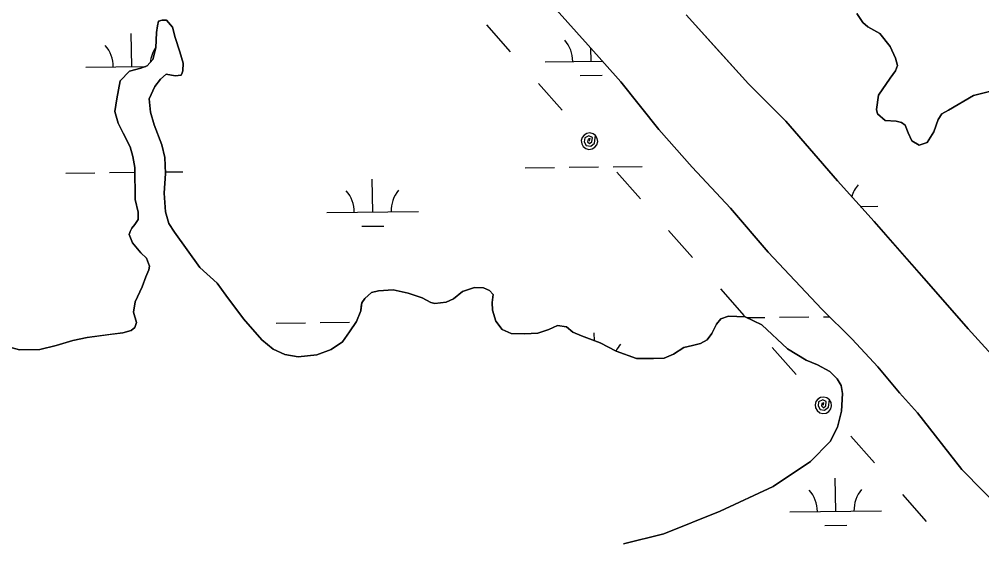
# Model space of a CAD drawing. Extents: x 3684037 to 3722149, y 433263 to 459021.
# Drawn here: x 3693892 to 3694943, y 448649 to 449219 of the extents above; entities that cross this region are included whole.
import ezdxf

# ---------------------------------------------------------------- set-up
doc = ezdxf.new("R2010")
doc.units = 0
for name, color, linetype in [('V-TOPO-SHOR', 7, 'Continuous'), ('V-UTIL-LINE', 7, 'Continuous'), ('V-WETL-SWMP', 7, 'Continuous')]:
    doc.layers.add(name, color=color, linetype=linetype)

msp = doc.modelspace()

# ---------------------------------------------------------------- linework, layer by layer
at = {"layer": 'V-TOPO-SHOR'}
for points in [[(3694991.6, 448656.8), (3694921.7, 448727.6), (3694873, 448789.4), (3694853.4, 448811.3), (3694829.6, 448839.6), (3694801.7, 448870.1), (3694768.6, 448902.9), (3694709.9, 448965.1), (3694668.9, 449013), (3694626.8, 449057.9), (3694590.6, 449098.9), (3694549, 449150.8), (3694513.4, 449191.2), (3694478.4, 449229.8)], [(3693873.5, 448863.4), (3693892.1, 448858.4), (3693914.2, 448858.7), (3693932.1, 448863), (3693950.5, 448868.5), (3693966.2, 448871.7), (3693989.9, 448874.9), (3694004.9, 448876.9), (3694014.2, 448879.3), (3694018.2, 448882.8), (3694019.8, 448888.1), (3694016.8, 448899.6), (3694018.4, 448910.7), (3694026.2, 448927), (3694030.1, 448938.1), (3694033.5, 448945.7), (3694034, 448949.8), (3694031, 448958.4), (3694024.5, 448964.1), (3694015.7, 448975), (3694012.1, 448984.2), (3694013.2, 448987.7), (3694014.9, 448991.2), (3694018.3, 448995.3), (3694021.7, 449000.6), (3694021.6, 449008.7), (3694018.5, 449022.6), (3694018, 449057.4), (3694016.1, 449069.5), (3694013, 449079.9), (3694005.3, 449094.9), (3693999.9, 449105.8), (3693996.2, 449118.5), (3693998.3, 449132.5), (3694002.1, 449152.2), (3694012.4, 449162.8), (3694024.5, 449165.9), (3694031.5, 449168.3), (3694037.7, 449175.4), (3694041, 449188.2), (3694041.9, 449205), (3694043, 449212), (3694044.1, 449217.2), (3694048.1, 449218.4), (3694052.8, 449218.5), (3694059.3, 449210.5), (3694062.3, 449199.5), (3694067.2, 449183.9), (3694070.8, 449171.2), (3694070.4, 449163.1), (3694069.8, 449160.7), (3694068.7, 449158.4), (3694062.3, 449157.7), (3694052.5, 449159.3), (3694046.2, 449154), (3694039.9, 449145.8), (3694033.7, 449132.4), (3694035.1, 449117.9), (3694039.3, 449104.1), (3694047.8, 449082.2), (3694050.9, 449068.3), (3694051.7, 449050.9), (3694050.3, 449029.4), (3694051.7, 449009.2)], [(3694620.3, 449224.2), (3694650, 449191.4), (3694688.5, 449148.7), (3694729.4, 449107.9), (3694785.8, 449042.7), (3694825.6, 448998.3), (3694852.9, 448967.2), (3694887.9, 448927.4), (3694928.3, 448881.3), (3694965.1, 448840.9)], [(3694953.1, 449140.7), (3694934.4, 449136), (3694906.9, 449120.2), (3694899.6, 449116.2), (3694895.7, 449109.7), (3694891, 449096.2), (3694883.7, 449084.8), (3694874.8, 449081.7), (3694866.8, 449086.5), (3694862.8, 449095.3), (3694859.7, 449103.7), (3694855.7, 449106.6), (3694849.7, 449108), (3694837.8, 449108.8), (3694829.3, 449116.1), (3694828.3, 449120.6), (3694830.5, 449136.4), (3694843.1, 449154.9), (3694848.9, 449162.9), (3694851.3, 449168.9), (3694849.2, 449176.8), (3694843.1, 449189.6), (3694832, 449203.7), (3694819, 449211), (3694813.5, 449215.8), (3694807, 449225.6)], [(3694051.7, 449009.2), (3694055.4, 448996.4), (3694061.3, 448986.7), (3694089.1, 448948.2), (3694107.9, 448931.1), (3694117.4, 448917.9), (3694136.9, 448892.1), (3694157, 448869.2), (3694169.3, 448858.9), (3694182.1, 448853.3), (3694196.6, 448850.6), (3694216.9, 448852.7), (3694232.5, 448858.7), (3694245.1, 448867), (3694252.5, 448878.1), (3694260.4, 448889.2), (3694264.9, 448900.9), (3694265.4, 448905.5), (3694266, 448909.6), (3694269.4, 448914.3), (3694276.8, 448920.8), (3694284.3, 448922.6), (3694300.5, 448924), (3694316.8, 448920.2), (3694332, 448915.2), (3694341.3, 448910.1), (3694346, 448909), (3694358.1, 448910.4), (3694366.2, 448914), (3694375.9, 448922.2), (3694389.2, 448926.5), (3694399.1, 448926), (3694405.5, 448923.2), (3694409.6, 448918.6), (3694408.6, 448909.9), (3694408.7, 448901.8), (3694412.4, 448889.7), (3694419.4, 448880.5), (3694429.4, 448876), (3694443.9, 448875.7), (3694458.4, 448876.4), (3694470.5, 448880.7), (3694479.7, 448884.9), (3694489.6, 448883.3), (3694496.6, 448877.6), (3694505.9, 448873.6), (3694526.3, 448865.8), (3694543.9, 448856.8), (3694566, 448849), (3694584.6, 448848.7), (3694596.2, 448849.4), (3694606.5, 448853.6), (3694618, 448860.8), (3694627.3, 448863.2), (3694635.9, 448865.1), (3694643.4, 448869.3), (3694648.5, 448876.3), (3694653.6, 448886.2), (3694658.2, 448892.1), (3694666.8, 448895.1), (3694684.8, 448894.2), (3694702.9, 448885.8), (3694731.1, 448859.5), (3694751.6, 448847), (3694763.8, 448842), (3694777.3, 448834.7), (3694785.5, 448826.7), (3694789.7, 448819.2), (3694791, 448810.5), (3694790.1, 448791.4), (3694785.7, 448773.9), (3694777.8, 448758.1), (3694756.1, 448736.4), (3694715.3, 448709.1), (3694657.7, 448682.2), (3694596, 448657.5), (3694552.1, 448646.4)]]:
    msp.add_lwpolyline(points, dxfattribs=at)
at = {"layer": 'V-UTIL-LINE'}
for points in [[(3694402.3, 449213.1), (3694428.3, 449183.8)], [(3694458.9, 449149.2), (3694484.9, 449119.9)], [(3694514.8, 449086.2), (3694515.5, 449089), (3694513.3, 449088.2), (3694512.7, 449085.5), (3694514.9, 449083.5), (3694517.5, 449085.6), (3694517.9, 449090.3), (3694514, 449092), (3694509.6, 449089.9), (3694509.1, 449085.3), (3694511.3, 449081.4), (3694516.1, 449080.7), (3694520.4, 449084.1), (3694521.5, 449092.2), (3694518.7, 449094.3), (3694515.3, 449095.2), (3694511.8, 449094.7), (3694508.8, 449092.9), (3694506.7, 449090.1), (3694505.8, 449086.8), (3694506.3, 449083.3), (3694508, 449080.2), (3694510.8, 449078.1), (3694514.2, 449077.2), (3694517.7, 449077.7), (3694520.7, 449079.5), (3694522.9, 449082.3), (3694523.8, 449085.7), (3694523.3, 449089.1), (3694521.5, 449092.2)], [(3694544.6, 449052.5), (3694570.6, 449023.2)], [(3694601.2, 448988.6), (3694627.2, 448959.3)], [(3694657.8, 448924.8), (3694683.8, 448895.4)], [(3694714.4, 448860.9), (3694740.4, 448831.5)], [(3694770.2, 448797.8), (3694770.9, 448800.6), (3694768.7, 448799.8), (3694768.2, 448797.1), (3694770.3, 448795.1), (3694773, 448797.3), (3694773.4, 448801.9), (3694769.5, 448803.7), (3694765.1, 448801.5), (3694764.6, 448797), (3694766.8, 448793.1), (3694771.5, 448792.3), (3694775.9, 448795.7), (3694777, 448803.8), (3694774.2, 448805.9), (3694770.8, 448806.8), (3694767.3, 448806.3), (3694764.3, 448804.6), (3694762.1, 448801.8), (3694761.2, 448798.4), (3694761.7, 448794.9), (3694763.5, 448791.9), (3694766.3, 448789.7), (3694769.7, 448788.9), (3694773.2, 448789.3), (3694776.2, 448791.1), (3694778.3, 448793.9), (3694779.2, 448797.3), (3694778.7, 448800.8), (3694777, 448803.8)], [(3694800.1, 448764.2), (3694826.1, 448734.8)], [(3694856.7, 448700.3), (3694882.7, 448670.9)]]:
    msp.add_lwpolyline(points, dxfattribs=at)
at = {"layer": 'V-WETL-SWMP'}
for p, q in [((3694014.7, 449167.6), (3694014.2, 449203.6)), ((3694516.5, 449173.5), (3694516.4, 449187.7)), ((3694466.5, 449172.9), (3694528.9, 449173.6)), ((3693964.7, 449167), (3694030, 449167.8)), ((3694504.7, 449157.9), (3694528.7, 449158.2)), ((3694492.5, 449057.7), (3694524.5, 449058.1)), ((3694540.5, 449058.3), (3694572.5, 449058.7)), ((3693942.6, 449051.3), (3693974.6, 449051.7)), ((3693990.6, 449051.9), (3694018.1, 449052.2)), ((3694051.6, 449052.6), (3694070.6, 449052.8)), ((3694444.5, 449057.2), (3694476.5, 449057.6)), ((3694779.4, 449050.1), (3694779.4, 449050.6)), ((3694278, 449008.8), (3694277.5, 449044.8)), ((3694228, 449008.2), (3694328, 449009.4)), ((3694810.6, 449015), (3694829.8, 449015.2)), ((3694266.1, 448993.2), (3694290.1, 448993.5)), ((3694686.3, 448893.5), (3694706.4, 448893.7)), ((3694722.4, 448893.9), (3694754.4, 448894.3)), ((3694770.4, 448894.5), (3694777, 448894.5)), ((3694172.5, 448887.5), (3694204.5, 448887.9)), ((3694220.5, 448888.1), (3694252.5, 448888.4)), ((3694520.1, 448868.2), (3694520, 448876.8)), ((3694783.7, 448682), (3694783.3, 448718)), ((3694733.7, 448681.4), (3694833.7, 448682.6)), ((3694771.9, 448666.4), (3694795.9, 448666.7))]:
    msp.add_line(p, q, dxfattribs=at)
for points in [[(3694478.3, 449229.8), (3694513.4, 449191.2), (3694549, 449150.8), (3694590.6, 449098.9), (3694626.8, 449057.9), (3694668.9, 449013), (3694709.9, 448965.1), (3694768.6, 448902.9), (3694801.7, 448870.1), (3694829.6, 448839.6), (3694853.4, 448811.3), (3694873, 448789.4), (3694921.7, 448727.6), (3694991.6, 448656.8), (3695014.8, 448630.3), (3695047.4, 448594.6), (3695081.9, 448550.7), (3695093.2, 448537.4)], [(3694332, 448915.2), (3694316.8, 448920.2), (3694300.5, 448924), (3694284.3, 448922.6), (3694276.8, 448920.8), (3694269.4, 448914.3), (3694266, 448909.6), (3694264.9, 448900.9), (3694260.4, 448889.2), (3694252.5, 448878.1), (3694245.1, 448867), (3694232.5, 448858.7), (3694216.9, 448852.7), (3694196.6, 448850.6), (3694182.1, 448853.3), (3694169.3, 448858.9), (3694157, 448869.2), (3694136.9, 448892.1), (3694117.4, 448917.9), (3694107.9, 448931.1), (3694089.1, 448948.2), (3694061.3, 448986.7), (3694055.4, 448996.4), (3694051.7, 449009.2), (3694050.3, 449029.4), (3694051.7, 449050.9), (3694050.9, 449068.3), (3694047.8, 449082.2), (3694039.3, 449104.1), (3694035.1, 449117.9), (3694033.7, 449132.4), (3694039.9, 449145.8), (3694046.2, 449154), (3694052.5, 449159.3), (3694062.3, 449157.7), (3694068.7, 449158.4), (3694069.8, 449160.7), (3694070.4, 449163.1), (3694070.8, 449171.2), (3694067.2, 449183.9), (3694062.3, 449199.5), (3694059.3, 449210.5), (3694052.8, 449218.5), (3694048.1, 449218.4), (3694044.1, 449217.2), (3694043, 449212), (3694041.9, 449205), (3694041, 449188.2), (3694037.7, 449175.4), (3694031.5, 449168.3), (3694024.5, 449165.9), (3694012.4, 449162.8), (3694002.1, 449152.2), (3693998.3, 449132.5), (3693996.2, 449118.5), (3693999.9, 449105.8), (3694005.3, 449094.9), (3694013, 449079.9), (3694016.1, 449069.5), (3694018, 449057.4), (3694018.5, 449022.6), (3694021.6, 449008.7), (3694021.7, 449000.6), (3694018.3, 448995.3), (3694014.9, 448991.2), (3694013.2, 448987.7), (3694012.1, 448984.2), (3694015.7, 448975), (3694024.5, 448964.1), (3694031, 448958.4), (3694034, 448949.8), (3694033.5, 448945.7), (3694030.1, 448938.1), (3694026.2, 448927), (3694018.4, 448910.7), (3694016.8, 448899.6), (3694019.8, 448888.1), (3694018.2, 448882.8), (3694014.2, 448879.3), (3694004.9, 448876.9), (3693966.2, 448871.7), (3693950.5, 448868.5), (3693932.1, 448863), (3693914.2, 448858.7), (3693892.1, 448858.4), (3693873.5, 448863.4)], [(3695626, 448110.7), (3695589.2, 448148.7), (3695526.4, 448213.2), (3695502.7, 448238), (3695465.9, 448280.7), (3695430.3, 448322.2), (3695404.2, 448351.6), (3695374.5, 448386.8), (3695348.9, 448416.2), (3695329.9, 448439.8), (3695307.9, 448465.8), (3695244.4, 448536.7), (3695206.4, 448579.9), (3695182.1, 448608.8), (3695149.5, 448642.8), (3695112.2, 448680.2), (3694965.1, 448840.9), (3694928.3, 448881.3), (3694887.9, 448927.4), (3694825.6, 448998.3), (3694785.8, 449042.7), (3694729.4, 449107.9), (3694688.5, 449148.7), (3694620.3, 449224.2)], [(3694807, 449225.6), (3694813.5, 449215.8), (3694819, 449211), (3694832, 449203.7), (3694843.1, 449189.6), (3694849.2, 449176.8), (3694851.3, 449168.9), (3694848.9, 449162.9), (3694843.1, 449154.9), (3694830.5, 449136.4), (3694828.3, 449120.6), (3694829.3, 449116.1), (3694837.8, 449108.8), (3694849.7, 449108), (3694855.7, 449106.6), (3694859.7, 449103.7), (3694862.8, 449095.3), (3694866.8, 449086.5), (3694874.8, 449081.7), (3694883.7, 449084.8), (3694891, 449096.2), (3694895.7, 449109.7), (3694899.6, 449116.2)], [(3694899.6, 449116.2), (3694906.9, 449120.2), (3694934.4, 449136), (3694953.1, 449140.7)], [(3694552.1, 448646.4), (3694596, 448657.5), (3694657.7, 448682.2), (3694715.3, 448709.1), (3694756.1, 448736.4), (3694777.8, 448758.1), (3694785.7, 448773.9), (3694790.1, 448791.4), (3694791, 448810.5), (3694789.7, 448819.2), (3694785.5, 448826.7), (3694777.3, 448834.7), (3694763.8, 448842), (3694751.6, 448847), (3694731.1, 448859.5), (3694702.9, 448885.8), (3694684.8, 448894.2), (3694666.8, 448895.1), (3694658.2, 448892.1), (3694653.6, 448886.2), (3694648.5, 448876.3), (3694643.4, 448869.3), (3694635.9, 448865.1), (3694627.3, 448863.2), (3694618, 448860.8), (3694606.5, 448853.6), (3694596.2, 448849.4), (3694584.6, 448848.7), (3694566, 448849), (3694543.9, 448856.8), (3694526.3, 448865.8), (3694505.9, 448873.6), (3694496.6, 448877.6), (3694489.6, 448883.3), (3694479.7, 448884.9), (3694470.5, 448880.7), (3694458.4, 448876.4), (3694443.9, 448875.7), (3694429.4, 448876), (3694419.4, 448880.5), (3694412.4, 448889.7), (3694408.7, 448901.8), (3694408.6, 448909.9), (3694409.6, 448918.6), (3694405.5, 448923.2), (3694399.1, 448926), (3694389.2, 448926.5), (3694375.9, 448922.2), (3694366.2, 448914), (3694358.1, 448910.4), (3694346, 448909), (3694341.3, 448910.1), (3694332, 448915.2)]]:
    msp.add_lwpolyline(points, dxfattribs=at)
for centre, start, end in [((3694461.3, 449173.3), 359.8949, 41.4385), ((3693959.4, 449167.4), 359.8949, 41.4385), ((3694069.9, 449168.7), 144.8597, 174.5662), ((3694835.1, 449015.8), 139.8949, 163.9165), ((3694222.7, 449008.6), 359.8949, 41.4385), ((3694333.2, 449009.9), 139.8949, 181.4385), ((3694575.6, 448841.9), 139.8949, 154.9003), ((3694728.5, 448681.8), 359.8949, 41.4385), ((3694838.9, 448683.1), 139.8949, 181.4385)]:
    msp.add_arc(centre, 35.2, start, end, dxfattribs=at)

doc.saveas('drawing.dxf')
